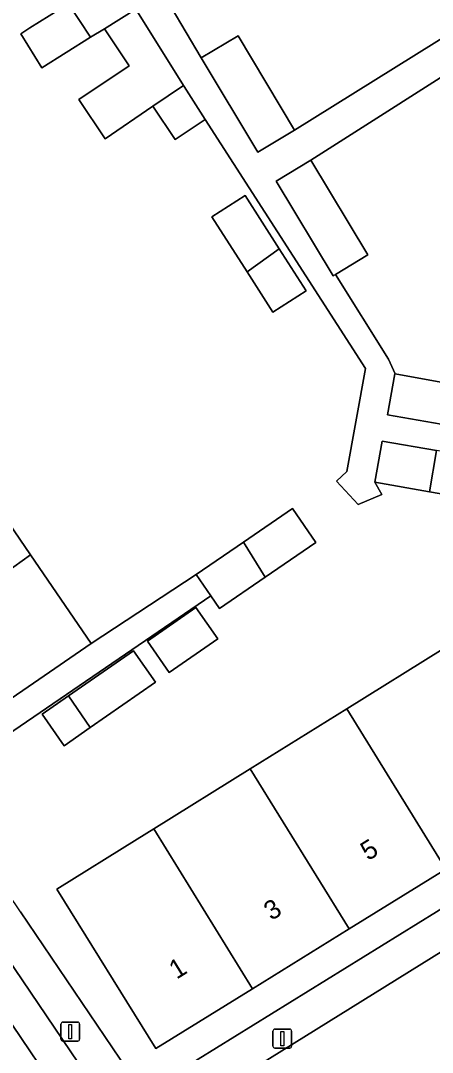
# Model space of a CAD drawing. Extents: x 159279 to 160377, y 384531 to 385888.
# Drawn here: x 159841.7 to 159863.5, y 385193.1 to 385247.6 of the extents above; entities that cross this region are included whole.
import ezdxf

# ---------------------------------------------------------------- set-up
doc = ezdxf.new("R2010")
doc.units = 0
for name, color, linetype in [('IMGEO_Erf', 7, 'Continuous'), ('IMGEO_Lichtmast', 7, 'Continuous'), ('IMGEO_Pand', 7, 'Continuous'), ('IMGEO_Pand_nummerreeks', 7, 'Continuous'), ('IMGEO_Parkeervlak_open', 7, 'Continuous'), ('IMGEO_Rijbaan_lokaal_open', 7, 'Continuous'), ('IMGEO_Voetpad_open', 7, 'Continuous')]:
    doc.layers.add(name, color=color, linetype=linetype)

msp = doc.modelspace()

# ---------------------------------------------------------------- linework, layer by layer
at = {"layer": 'IMGEO_Erf'}
for points in [[(159860.003, 385256.93), (159857.148, 385261.498), (159854.292, 385266.066), (159852.888, 385265.188), (159851.418, 385267.539), (159848.881, 385265.953), (159847.453, 385268.238), (159845.137, 385266.79), (159847.998, 385262.214), (159843.017, 385259.1), (159847.279, 385252.386), (159851.247, 385245.67), (159853.192, 385246.838), (159856.178, 385241.864), (159865.714, 385247.794), (159864.335, 385250), (159862.859, 385252.361)], [(159853.67, 385234.364), (159851.81, 385237.277), (159853.569, 385238.4), (159855.368, 385235.581), (159856.786, 385233.358), (159855.027, 385232.236)], [(159850.965, 385216.635), (159852.121, 385214.969), (159849.557, 385213.19), (159848.401, 385214.856)], [(159848.827, 385212.684), (159845.381, 385210.293), (159843.993, 385209.329), (159842.837, 385210.995), (159844.225, 385211.959), (159847.671, 385214.35)]]:
    msp.add_lwpolyline(points, close=True, dxfattribs=at)
for points in [[(159866.188, 385222.249), (159863.311, 385222.75), (159860.425, 385223.252), (159860.794, 385222.602), (159859.543, 385222.083), (159858.392, 385223.311), (159858.933, 385223.818), (159859.92, 385229.256), (159851.449, 385242.428), (159849.86, 385241.367), (159848.693, 385243.118), (159846.171, 385241.393), (159844.775, 385243.484), (159847.434, 385245.26), (159846.127, 385247.219), (159845.398, 385246.764), (159842.822, 385245.156), (159841.703, 385246.949), (159842.195, 385247.256), (159844.224, 385248.523)], [(159866.584, 385246.349), (159857.046, 385240.274), (159860.054, 385235.263), (159858.345, 385234.237), (159861.152, 385229.747), (159861.498, 385228.979), (159864.676, 385228.4)], [(159839.128, 385223.948), (159842.227, 385219.416), (159845.433, 385214.728), (159850.984, 385218.381), (159853.483, 385220.089), (159856.077, 385221.862), (159857.306, 385220.063), (159854.631, 385218.234), (159852.213, 385216.581), (159851.76, 385217.245), (159837.15, 385207.27)], [(159864.176, 385202.805), (159859.068, 385199.644), (159853.96, 385196.483), (159848.852, 385193.322), (159843.613, 385201.742), (159847.859, 385204.383), (159848.734, 385204.928), (159853.835, 385208.1), (159858.936, 385211.274), (159864.037, 385214.447)], [(159841.697, 385200.55), (159848.178, 385190.971), (159875.306, 385207.741)]]:
    msp.add_lwpolyline(points, dxfattribs=at)
at = {"layer": 'IMGEO_Lichtmast'}
for p, q in [((159843.827, 385193.819), (159843.827, 385194.619)), ((159843.827, 385194.619), (159843.827, 385193.819)), ((159843.927, 385194.719), (159844.717, 385194.719)), ((159844.717, 385194.719), (159843.927, 385194.719)), ((159844.817, 385194.619), (159844.817, 385193.819)), ((159844.817, 385193.819), (159844.817, 385194.619)), ((159855.033, 385193.449), (159855.033, 385194.249)), ((159855.033, 385194.249), (159855.033, 385193.449)), ((159855.133, 385194.349), (159855.923, 385194.349)), ((159855.923, 385194.349), (159855.133, 385194.349)), ((159856.023, 385194.249), (159856.023, 385193.449)), ((159856.023, 385193.449), (159856.023, 385194.249)), ((159844.717, 385193.719), (159843.927, 385193.719)), ((159843.927, 385193.719), (159844.717, 385193.719)), ((159855.923, 385193.349), (159855.133, 385193.349)), ((159855.133, 385193.349), (159855.923, 385193.349))]:
    msp.add_line(p, q, dxfattribs=at)
for points in [[(159844.247, 385194.594), (159844.397, 385194.594), (159844.397, 385193.844), (159844.247, 385193.844), (159844.247, 385194.594)], [(159855.453, 385194.224), (159855.603, 385194.224), (159855.603, 385193.474), (159855.453, 385193.474), (159855.453, 385194.224)]]:
    msp.add_lwpolyline(points, dxfattribs=at)
for centre, start, end in [((159843.927, 385194.619), 90, 180), ((159843.927, 385194.619), 90, 180), ((159844.717, 385194.619), 0, 90), ((159844.717, 385194.619), 360, 90), ((159855.133, 385194.249), 90, 180), ((159855.133, 385194.249), 90, 180), ((159855.923, 385194.249), 0, 90), ((159855.923, 385194.249), 360, 90), ((159843.927, 385193.819), 180, 270), ((159843.927, 385193.819), 180, 270), ((159844.717, 385193.819), 270, 0), ((159844.717, 385193.819), 270, 0), ((159855.133, 385193.449), 180, 270), ((159855.133, 385193.449), 180, 270), ((159855.923, 385193.449), 270, 0), ((159855.923, 385193.449), 270, 0)]:
    msp.add_arc(centre, 0.1, start, end, dxfattribs=at)
at = {"layer": 'IMGEO_Pand'}
for points in [[(159846.662, 385250.045), (159844.953, 385248.978), (159844.224, 385248.523), (159845.398, 385246.764), (159846.127, 385247.219), (159847.782, 385248.252)], [(159844.224, 385248.523), (159842.195, 385247.256), (159841.703, 385246.949), (159842.822, 385245.156), (159845.398, 385246.764)], [(159847.782, 385248.252), (159846.127, 385247.219), (159847.434, 385245.26), (159844.775, 385243.484), (159846.171, 385241.393), (159848.693, 385243.118), (159850.3, 385244.218)], [(159851.247, 385245.67), (159854.233, 385240.696), (159856.178, 385241.864), (159853.192, 385246.838)], [(159850.337, 385244.158), (159850.3, 385244.218), (159848.693, 385243.118), (159849.86, 385241.367), (159851.449, 385242.428)], [(159857.046, 385240.274), (159855.204, 385239.169), (159858.212, 385234.157), (159858.345, 385234.237), (159860.054, 385235.263)], [(159855.368, 385235.581), (159853.569, 385238.4), (159851.81, 385237.277), (159853.67, 385234.364)], [(159853.67, 385234.364), (159855.027, 385232.236), (159856.786, 385233.358), (159855.368, 385235.581)], [(159864.676, 385228.4), (159861.498, 385228.979), (159861.472, 385228.984), (159861.094, 385226.811), (159864.333, 385226.247)], [(159863.689, 385224.921), (159860.803, 385225.423), (159860.425, 385223.252), (159863.311, 385222.75)], [(159866.484, 385223.956), (159866.566, 385224.42), (159863.689, 385224.921), (159863.311, 385222.75), (159866.188, 385222.249)], [(159832.047, 385218.876), (159835.149, 385214.346), (159842.227, 385219.416), (159839.128, 385223.948)], [(159854.631, 385218.234), (159857.306, 385220.063), (159856.077, 385221.862), (159853.483, 385220.089)], [(159853.483, 385220.089), (159850.984, 385218.381), (159851.76, 385217.245), (159852.213, 385216.581), (159854.631, 385218.234)], [(159835.149, 385214.346), (159838.251, 385209.816), (159842.379, 385212.639), (159845.433, 385214.728), (159842.227, 385219.416)], [(159849.557, 385213.19), (159852.121, 385214.969), (159850.965, 385216.635), (159848.401, 385214.856)], [(159844.225, 385211.959), (159845.381, 385210.293), (159848.827, 385212.684), (159847.671, 385214.35)], [(159864.037, 385214.447), (159858.936, 385211.274), (159864.176, 385202.805), (159869.284, 385205.966)], [(159844.225, 385211.959), (159842.837, 385210.995), (159843.993, 385209.329), (159845.381, 385210.293)], [(159859.068, 385199.644), (159864.176, 385202.805), (159858.936, 385211.274), (159853.835, 385208.1)], [(159853.835, 385208.1), (159848.734, 385204.928), (159853.96, 385196.483), (159859.068, 385199.644)], [(159848.734, 385204.928), (159847.859, 385204.383), (159843.613, 385201.742), (159848.852, 385193.322), (159853.96, 385196.483)]]:
    msp.add_lwpolyline(points, close=True, dxfattribs=at)
at = {"layer": 'IMGEO_Parkeervlak_open'}
for points in [[(159804.471, 385248.763), (159805.53, 385247.205), (159835.46, 385203.126), (159837.002, 385200.849), (159847.829, 385184.862)], [(159847.696, 385188.196), (159839.259, 385200.656)]]:
    msp.add_lwpolyline(points, dxfattribs=at)
msp.add_lwpolyline([(159852.056, 385185.082), (159876.435, 385200.263), (159873.789, 385204.573), (159849.402, 385189.422), (159851.902, 385185.379)], close=True, dxfattribs=at)
at = {"layer": 'IMGEO_Rijbaan_lokaal_open'}
msp.add_lwpolyline([(159853.608, 385176.407), (159853.248, 385176.954), (159849.387, 385182.561), (159847.829, 385184.862), (159837.002, 385200.849), (159833.069, 385198.157), (159840.901, 385186.663), (159841.057, 385186.434), (159857.139, 385162.87), (159857.201, 385162.791), (159861.068, 385157.14), (159866.21, 385149.545), (159866.661, 385148.872), (159869.591, 385152.88), (159869.474, 385153.014), (159869.359, 385153.15), (159868.054, 385154.877)], close=True, dxfattribs=at)
at = {"layer": 'IMGEO_Voetpad_open'}
for points in [[(159865.714, 385247.794), (159856.178, 385241.864), (159854.233, 385240.696), (159851.247, 385245.67), (159847.279, 385252.386)], [(159848.178, 385190.971), (159841.697, 385200.55), (159837.15, 385207.27), (159836.314, 385208.501), (159820.031, 385232.485), (159815.472, 385239.19), (159815.096, 385238.955), (159810.167, 385246.821), (159810.307, 385246.909), (159809.516, 385248.154)], [(159847.782, 385248.252), (159850.3, 385244.218), (159850.337, 385244.158), (159851.449, 385242.428), (159859.92, 385229.256), (159858.933, 385223.818), (159858.392, 385223.311), (159859.543, 385222.083), (159860.794, 385222.602), (159860.425, 385223.252), (159860.803, 385225.423), (159863.689, 385224.921)], [(159864.333, 385226.247), (159861.094, 385226.811), (159861.472, 385228.984), (159861.498, 385228.979), (159861.152, 385229.747), (159858.345, 385234.237), (159858.212, 385234.157), (159855.204, 385239.169), (159857.046, 385240.274), (159866.584, 385246.349)], [(159839.259, 385200.656), (159847.696, 385188.196)]]:
    msp.add_lwpolyline(points, dxfattribs=at)
for points in [[(159851.76, 385217.245), (159850.984, 385218.381), (159845.433, 385214.728), (159842.379, 385212.639), (159838.251, 385209.816), (159836.314, 385208.501), (159837.15, 385207.27)], [(159883.226, 385194.945), (159882.392, 385196.335), (159880.362, 385199.671), (159889.853, 385205.588), (159891.924, 385202.267), (159896.777, 385194.565), (159897.854, 385195.244), (159898.65, 385196.398), (159898.018, 385196.834), (159901.11, 385201.318), (159905.522, 385207.774), (159901.229, 385211.553), (159897.868, 385215.935), (159877.981, 385203.506), (159875.962, 385206.747), (159875.306, 385207.741), (159848.178, 385190.971), (159849.402, 385189.422), (159873.789, 385204.573), (159876.435, 385200.263), (159879.641, 385195.041), (159855.694, 385180.077), (159856.768, 385178.491)]]:
    msp.add_lwpolyline(points, close=True, dxfattribs=at)

# ---------------------------------------------------------------- texts
at = {"layer": 'IMGEO_Pand_nummerreeks'}
for s, p in [('5', (159860.062, 385203.223)), ('3', (159854.954, 385200.062)), ('1', (159849.943, 385196.961))]:
    msp.add_text(s, height=1, rotation=31.7506, dxfattribs=at).set_placement(p)

doc.saveas('drawing.dxf')
